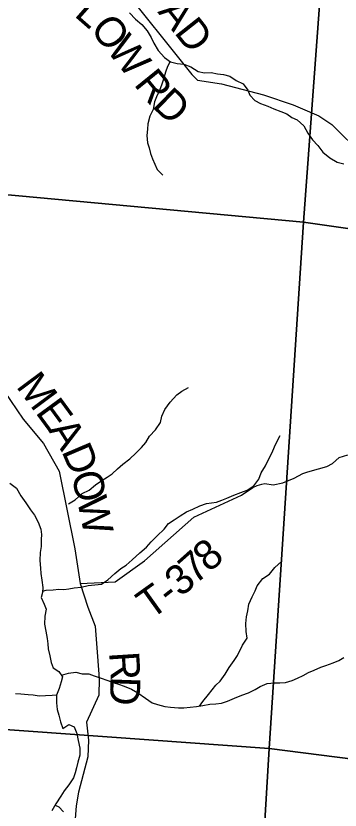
# Model space of a CAD drawing. Extents: x 1624196 to 2029251, y 146837 to 440034.
# Drawn here: x 1895234 to 1898481, y 284322 to 292284 of the extents above; entities that cross this region are included whole.
import ezdxf

# ---------------------------------------------------------------- set-up
doc = ezdxf.new("R2010")
doc.units = 0
for name, color, linetype in [('GM_X_County_Road', 7, 'Continuous'), ('GM_X_County_Road_Text', 7, 'Continuous'), ('GM_X_Minor_River', 7, 'Continuous'), ('GM_X_Section', 7, 'Continuous'), ('GM_X_Township_Road', 7, 'Continuous'), ('GM_X_Township_Road_Text', 7, 'Continuous')]:
    doc.layers.add(name, color=color, linetype=linetype)

msp = doc.modelspace()

# ---------------------------------------------------------------- linework, layer by layer
at = {"layer": 'GM_X_County_Road'}
msp.add_lwpolyline([(1894670.1, 289176), (1895305.7, 288240.9), (1895509.1, 287997.5), (1895667.9, 287718.6), (1895824.1, 286940.2), (1895876.9, 286593.9), (1895954.8, 286356.7), (1896026.5, 286167.2), (1896050.5, 285862), (1896069.7, 285639.1), (1896065.5, 285474.6), (1895941.5, 285205.5), (1895961.2, 285024.7), (1895954.9, 284856.3), (1895862, 284502.4), (1895836.1, 284366.3), (1895826.7, 284234.7)], dxfattribs=at)
at = {"layer": 'GM_X_Minor_River'}
for points in [[(1896371.6, 292314.7), (1896431.4, 292250.2), (1896495.3, 292197.8), (1896547.1, 292133.4), (1896588.8, 292067.1), (1896614.6, 292010.8), (1896660.4, 291938.4), (1896722.2, 291868), (1896784, 291823.5), (1896850.1, 291807.2), (1896916.1, 291800.9), (1896986.1, 291772.5), (1897058, 291728)], [(1896779.3, 291827), (1896751.8, 291775.6), (1896733.5, 291721.5), (1896711.2, 291651.5), (1896696.9, 291601.4), (1896672.6, 291535.4), (1896642.3, 291471.3), (1896622, 291421.3), (1896607.6, 291345.2), (1896575.3, 291279.2), (1896554.9, 291201.1), (1896550.7, 291149), (1896546.4, 291086.8), (1896552.1, 291010.6), (1896567.9, 290960.4), (1896583.7, 290904.2), (1896603.4, 290852), (1896625.2, 290797.8), (1896649, 290745.5), (1896706.9, 290687.1)], [(1897058, 291728), (1897122.1, 291713.7), (1897190.2, 291715.4), (1897254, 291702.5)], [(1897254, 291702.5), (1897312.6, 291698.4), (1897376.6, 291680.3), (1897440.6, 291638.2), (1897508.6, 291604), (1897556.5, 291539.9), (1897578.5, 291489.8), (1897628.4, 291437.6), (1897682.4, 291407.5), (1897756.4, 291379.4), (1897818.4, 291353.3), (1897888.4, 291327.2), (1897946.4, 291301.1), (1897998.4, 291267), (1898050.4, 291242.9), (1898118.3, 291180.7), (1898158.3, 291108.6), (1898204.2, 291040.4), (1898256.2, 290986.3), (1898308.1, 290918.1), (1898378, 290861.9), (1898452, 290817.8), (1898518, 290799.7)], [(1895760.8, 287391.3), (1895829.1, 287433), (1895899.5, 287496.9), (1895967.7, 287530.6), (1896032.1, 287584.5), (1896096.3, 287626.3), (1896146.6, 287660.1), (1896198.8, 287694), (1896251.1, 287743.9), (1896305.4, 287789.7), (1896373.7, 287843.5), (1896434.1, 287901.4), (1896492.4, 287957.3), (1896536.7, 288009.2), (1896573, 288071.2), (1896633.4, 288135.1), (1896683.8, 288207), (1896696.1, 288271.1), (1896724.5, 288339.2), (1896778.9, 288413.1), (1896845.3, 288485), (1896897.5, 288520.8), (1896961.8, 288560.6)], [(1897242.1, 287410.7), (1897296.9, 287428.6), (1897346.9, 287448.6), (1897417, 287480.6), (1897485.1, 287506.6), (1897551.1, 287530.6), (1897617.2, 287574.6), (1897665.3, 287638.7), (1897689.4, 287702.8), (1897733.5, 287774.9), (1897767.7, 287845), (1897801.8, 287907), (1897823.9, 287965.1), (1897847.9, 288015.2), (1897880, 288079.3)], [(1895174.8, 287598.5), (1895238.7, 287548.1), (1895284.4, 287471.7), (1895332.2, 287401.3), (1895381.9, 287330.9), (1895419.8, 287278.6), (1895457.5, 287208.2), (1895485.2, 287137.9), (1895489, 287085.8), (1895488.8, 287035.6), (1895486.5, 286965.5), (1895478.2, 286903.3), (1895473.8, 286823.2), (1895479.5, 286749), (1895483.3, 286694.8), (1895495, 286628.6), (1895502.7, 286554.4), (1895500.4, 286504.2), (1895488.2, 286452.2), (1895518, 286387.9), (1895535.8, 286337.7), (1895525.4, 286265.5), (1895519.1, 286187.4), (1895534.8, 286115.1), (1895548.5, 286042.9), (1895554.2, 285988.7), (1895556, 285938.6), (1895573.7, 285868.3), (1895587.5, 285802.1), (1895607.3, 285749.8), (1895663.2, 285711.5), (1895701, 285659.2), (1895686.8, 285609.1), (1895666.4, 285541), (1895640.1, 285473), (1895639.8, 285398.8), (1895647.5, 285330.6), (1895665.2, 285272.4), (1895681, 285206.1), (1895702.7, 285141.9), (1895763, 285179.7), (1895819, 285157.4), (1895844.7, 285089.1), (1895858.4, 285020.8), (1895874.1, 284944.6), (1895873.8, 284872.4), (1895855.5, 284804.3), (1895841.2, 284746.2), (1895828.9, 284696.2), (1895812.7, 284646.1), (1895764.3, 284574.2), (1895718, 284514.2), (1895683.7, 284462.2), (1895635.3, 284386.3), (1895594.9, 284314.3)], [(1895501, 286516.4), (1895536.6, 286526.1), (1895608.7, 286529.8), (1895662.8, 286537.6), (1895712.9, 286535.3), (1895763, 286541.1), (1895817.1, 286548.9), (1895889.3, 286556.6), (1895959.5, 286574.3), (1896091.7, 286585.7), (1896156, 286631.5), (1896224.4, 286693.3), (1896286.7, 286745.2), (1896337, 286779), (1896399.3, 286832.9), (1896473.7, 286900.7), (1896542.1, 286958.5), (1896590.4, 287010.5), (1896648.7, 287072.3), (1896719.1, 287138.2), (1896763.4, 287194.1), (1896819.7, 287233.9), (1896878, 287273.8), (1896942.2, 287311.6), (1897006.5, 287339.3), (1897074.7, 287371.1), (1897142.9, 287396.8), (1897242.1, 287410.7)], [(1897237, 285575.3), (1897280.4, 285615.3), (1897328.5, 285685.4), (1897370.6, 285751.5), (1897418.8, 285821.5), (1897452.8, 285871.6), (1897505, 285975.8), (1897551.1, 286045.8), (1897539.2, 286114), (1897535.3, 286192.1), (1897543.4, 286258.2), (1897555.5, 286320.3), (1897565.6, 286386.5), (1897601.7, 286460.6), (1897629.8, 286520.6), (1897651.9, 286570.7), (1897706, 286642.8), (1897774.1, 286686.8), (1897826.2, 286752.9), (1897894.3, 286815)], [(1897236.5, 285386.9), (1897292.1, 285392.9), (1897354.2, 285414.8), (1897424.3, 285442.8), (1897498.3, 285474.8), (1897564.4, 285498.8), (1897630.5, 285530.8), (1897680.5, 285562.8), (1897750.6, 285590.8), (1897822.7, 285598.8), (1897876.7, 285598.7), (1897934.7, 285600.7), (1898000.8, 285620.7), (1898054.9, 285644.6), (1898110.9, 285670.6), (1898163, 285700.7), (1898221, 285726.7), (1898287.1, 285756.6), (1898339.2, 285770.6), (1898411.2, 285798.6), (1898467.3, 285822.6), (1898519.4, 285852.6)], [(1895689.8, 285674.7), (1895761.3, 285695), (1895833.4, 285706.7), (1895899.4, 285688.3), (1895965.5, 285688), (1896017.5, 285669.7), (1896077.5, 285647.4), (1896155.5, 285621), (1896207.5, 285602.7), (1896261.5, 285586.4), (1896317.5, 285564.1), (1896391.5, 285533.7), (1896455.4, 285497.3), (1896531.3, 285442.8), (1896597.2, 285398.4), (1896653.2, 285382), (1896725.3, 285361.7), (1896781.3, 285353.4), (1896861.4, 285349), (1896915.5, 285348.8), (1897041.7, 285362.2), (1897105.9, 285369.9), (1897176, 285385.6), (1897236.5, 285386.9)], [(1897072.3, 285365.9), (1897106.1, 285412), (1897164.4, 285479.9), (1897237, 285575.3)], [(1895641.2, 285475.8), (1895598, 285471.2), (1895531.9, 285467.5), (1895465.8, 285465.8), (1895407.7, 285476.1), (1895355.7, 285478.3), (1895283.6, 285484.7), (1895229.5, 285489)], [(1895626.3, 284370.3), (1895665.2, 284356.1), (1895711, 284305.7)]]:
    msp.add_lwpolyline(points, dxfattribs=at)
at = {"layer": 'GM_X_Section'}
for points in [[(1893465.2, 295976.9), (1898509.2, 295562.3), (1898114.1, 290216.6), (1892951, 290694.1)], [(1898509.2, 295562.3), (1903855.2, 295283.4), (1903489.2, 289447.4), (1898114.1, 290216.6)], [(1898114.1, 290216.6), (1897771.3, 284940.8), (1892530.6, 285317), (1892951, 290694.1)], [(1903489.2, 289447.4), (1903012.9, 284477.9), (1900310.9, 284615.5), (1897771.3, 284940.8), (1898114.1, 290216.6)], [(1892530.6, 285317), (1897771.3, 284940.8), (1897450.1, 279566.8), (1892084.1, 279944)], [(1903012.9, 284477.9), (1902730, 279215.8), (1897784.1, 279536.1), (1897450.1, 279566.8), (1897771.3, 284940.8), (1900310.9, 284615.5)]]:
    msp.add_lwpolyline(points, close=True, dxfattribs=at)
at = {"layer": 'GM_X_Township_Road'}
for points in [[(1894831.5, 294423.8), (1894972.2, 294103.2), (1895309.9, 293415.5), (1895834.4, 292911.5), (1896180.7, 292661.2), (1896259.5, 292621.5), (1896994.4, 291695.8), (1897052.9, 291641.7), (1897292.6, 291604), (1897712.1, 291494.2), (1898010.4, 291392.4), (1898267.8, 291282.1), (1898398.7, 291196.7), (1898706.8, 290887.5)], [(1895876.9, 286593.9), (1896228.7, 286610.4), (1896521.5, 286820.2), (1897014.7, 287258), (1897493.2, 287479), (1897605.5, 287556), (1897649.2, 287575.4), (1897697.5, 287591.5), (1897726.8, 287595.2), (1897811.2, 287583.3), (1897906.9, 287603.8), (1898020, 287650.7), (1898107.1, 287697.1), (1898158.8, 287712.4), (1898264.2, 287743.2), (1898347.8, 287767.3), (1898403.2, 287796.8), (1898471.9, 287856.7), (1898557.4, 287884.9)]]:
    msp.add_lwpolyline(points, dxfattribs=at)

# ---------------------------------------------------------------- texts
at = {"layer": 'GM_X_County_Road_Text'}
for s, rotation, p in [('M', 306.70686, (1895229.3, 288570.1)), ('E', 306.21076, (1895423.5, 288309.7)), ('A', 302.24015, (1895553, 288133.1)), ('D', 293.07327, (1895688, 287921.1)), ('O', 282.75245, (1895787, 287691.8)), ('W', 281.50635, (1895845, 287436)), ('R', 273.64013, (1896167.6, 285903.3)), ('D', 267.92676, (1896183.1, 285665.3))]:
    msp.add_text(s, height=300, rotation=rotation, dxfattribs=at).set_placement(p)
at = {"layer": 'GM_X_Township_Road_Text'}
for s, rotation, p in [('L', 318.77255, (1895809.4, 292288.5)), ('A', 308.35999, (1896648.3, 292323.3)), ('O', 308.55969, (1895968.4, 292150.8)), ('D', 308.36177, (1896812.2, 292116.3)), ('W', 308.36514, (1896132.8, 291944.6)), ('R', 309.04185, (1896408.4, 291596.6)), ('D', 315.82199, (1896589.8, 291376.7)), ('8', 40.4472, (1897166.6, 286697.4)), ('7', 41.74484, (1897030.1, 286575.6)), ('3', 40.79722, (1896886.2, 286451.3)), ('T', 35.55412, (1896583.2, 286226.1)), ('-', 38.19656, (1896777.9, 286365.6))]:
    msp.add_text(s, height=300, rotation=rotation, dxfattribs=at).set_placement(p)

doc.saveas('drawing.dxf')
